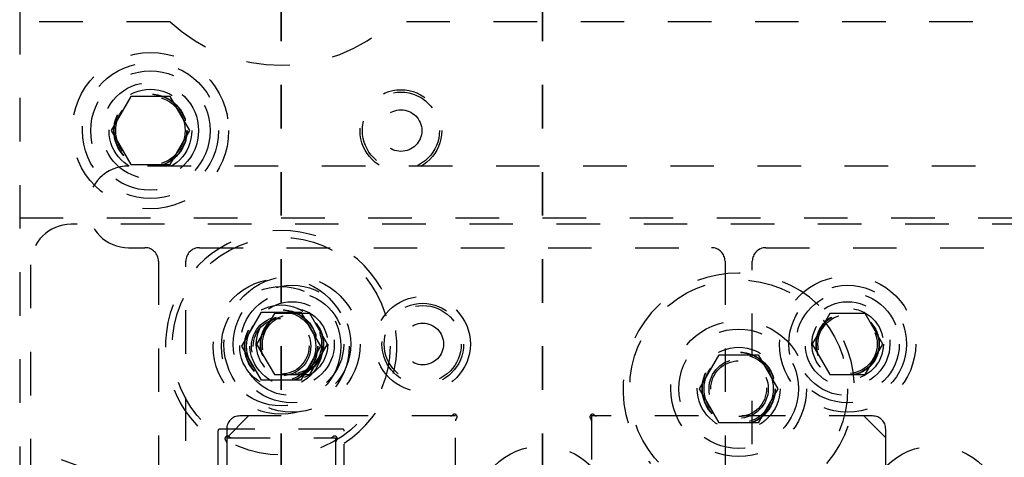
# Model space of a CAD drawing. Header units: inches. Extents: x 1880 to 2363, y -453 to -54.
# Tile 507 of 656: x 1898.18 to 1900.44, y -120.33 to -119.33. Entities that reach past the tile are written whole.
import ezdxf

# ---------------------------------------------------------------- set-up
doc = ezdxf.new("R2010")
doc.units = ezdxf.units.IN
doc.header["$LTSCALE"] = 0.5
doc.header["$MEASUREMENT"] = 0
doc.linetypes.add('HIDDEN', pattern=[0.225, 0.15, -0.075])
doc.linetypes.add('PHANTOM', pattern=[0.25, 0.125, -0.025, 0.025, -0.025, 0.025, -0.025])
doc.layers.add('SID-M-H', color=4, linetype='HIDDEN')

msp = doc.modelspace()

# ---------------------------------------------------------------- linework, layer by layer
at = {"color": 7, "linetype": 'PHANTOM', "lineweight": 35}
for p, q in [((1898.77767, -112.27932), (1898.77767, -129.63932)), ((1899.37767, -112.27932), (1899.37767, -129.63932))]:
    msp.add_line(p, q, dxfattribs=at)
at = {"layer": 'SID-M-H'}
for p, q in [((1898.17767, -117.70932), (1898.17767, -124.20932)), ((1898.52272, -119.33432), (1898.17767, -119.33432)), ((1902.36517, -119.33432), (1899.03262, -119.33432)), ((1898.43256, -119.50619), (1898.38746, -119.58432)), ((1898.52277, -119.50619), (1898.43256, -119.50619)), ((1898.56788, -119.58432), (1898.52277, -119.50619)), ((1898.38746, -119.58432), (1898.43256, -119.66244)), ((1898.52277, -119.66244), (1898.56788, -119.58432)), ((1905.17089, -119.66557), (1898.42767, -119.66557)), ((1898.43256, -119.66244), (1898.52277, -119.66244)), ((1898.17767, -119.78422), (1902.36517, -119.78422)), ((1901.70967, -119.79922), (1898.29567, -119.79922)), ((1898.42767, -119.85307), (1898.46517, -119.85307)), ((1898.59017, -119.85307), (1899.76517, -119.85307)), ((1899.89017, -119.85307), (1903.51517, -119.85307)), ((1898.20267, -119.89222), (1898.20267, -120.35622)), ((1898.49642, -119.88432), (1898.49642, -120.89682)), ((1898.55892, -120.89682), (1898.55892, -119.88432)), ((1899.79642, -119.88432), (1899.79642, -120.50432)), ((1899.85892, -120.50432), (1899.85892, -119.88432)), ((1898.68746, -120.07932), (1898.73256, -120.00119)), ((1898.76207, -120.0039), (1898.72148, -120.07422)), ((1898.73256, -120.00119), (1898.82277, -120.00119)), ((1898.84326, -120.0039), (1898.76207, -120.0039)), ((1898.82277, -120.00119), (1898.86788, -120.07932)), ((1898.88386, -120.07422), (1898.84326, -120.0039)), ((1900.03707, -120.0039), (1899.99648, -120.07422)), ((1900.11826, -120.0039), (1900.03707, -120.0039)), ((1900.15886, -120.07422), (1900.11826, -120.0039)), ((1898.72148, -120.07422), (1898.76207, -120.14453)), ((1898.84326, -120.14453), (1898.88386, -120.07422)), ((1899.99648, -120.07422), (1900.03707, -120.14453)), ((1900.11826, -120.14453), (1900.15886, -120.07422)), ((1898.73256, -120.15744), (1898.68746, -120.07932)), ((1898.86788, -120.07932), (1898.82277, -120.15744)), ((1899.73746, -120.17682), (1899.78256, -120.09869)), ((1899.78256, -120.09869), (1899.87277, -120.09869)), ((1899.87277, -120.09869), (1899.91788, -120.17682)), ((1898.82277, -120.15744), (1898.73256, -120.15744)), ((1898.76207, -120.14453), (1898.84326, -120.14453)), ((1900.03707, -120.14453), (1900.11826, -120.14453)), ((1899.78256, -120.25494), (1899.73746, -120.17682)), ((1899.91788, -120.17682), (1899.87277, -120.25494)), ((1898.70267, -120.23932), (1898.65267, -120.28932)), ((1899.17767, -120.23932), (1898.68267, -120.23932)), ((1899.17767, -120.58932), (1899.17767, -120.23932)), ((1900.13517, -120.23932), (1899.49017, -120.23932)), ((1899.49017, -120.23932), (1899.49017, -121.15932)), ((1899.87277, -120.25494), (1899.78256, -120.25494)), ((1900.16517, -120.28932), (1900.11517, -120.23932)), ((1898.63267, -120.27432), (1898.63267, -120.57932)), ((1898.91767, -120.26932), (1898.63767, -120.26932)), ((1898.65267, -120.26932), (1898.65267, -120.58932)), ((1898.92267, -120.60432), (1898.92267, -120.27432)), ((1900.16517, -121.15932), (1900.16517, -120.26932)), ((1898.65267, -120.28932), (1898.90267, -120.28932)), ((1898.90267, -120.28932), (1898.90267, -120.58932)), ((1898.36751, -120.37432), (1898.20267, -120.31432))]:
    msp.add_line(p, q, dxfattribs=at)
for centre, radius in [((1898.47767, -119.58432), 0.1795), ((1898.47767, -119.58432), 0.156), ((1898.47767, -119.58432), 0.137), ((1898.47767, -119.58432), 0.1105), ((1898.47767, -119.58432), 0.095), ((1898.47767, -119.58432), 0.08397), ((1898.47767, -119.58432), 0.0837), ((1898.47767, -119.58432), 0.08318), ((1898.47767, -119.58432), 0.0795), ((1899.05267, -119.58432), 0.09375), ((1899.05267, -119.58432), 0.0885), ((1899.05267, -119.58432), 0.04775), ((1898.77767, -120.07932), 0.25), ((1898.80267, -120.07422), 0.15625), ((1900.07767, -120.07422), 0.15625), ((1898.77767, -120.07932), 0.156), ((1898.80267, -120.07422), 0.135), ((1899.82767, -120.17682), 0.25), ((1900.07767, -120.07422), 0.135), ((1898.77767, -120.07932), 0.137), ((1898.80267, -120.07422), 0.1186), ((1900.07767, -120.07422), 0.1186), ((1898.77767, -120.07932), 0.095), ((1898.80267, -120.07422), 0.097), ((1899.10267, -120.07422), 0.10938), ((1899.10267, -120.07422), 0.09375), ((1899.10267, -120.07422), 0.0885), ((1900.07767, -120.07422), 0.097), ((1898.77767, -120.07932), 0.08397), ((1898.77767, -120.07932), 0.0837), ((1898.77767, -120.07932), 0.08318), ((1898.77767, -120.07932), 0.0795), ((1898.80267, -120.07422), 0.082), ((1898.80267, -120.07422), 0.07247), ((1898.80267, -120.07422), 0.0722), ((1898.80267, -120.07422), 0.07168), ((1898.80267, -120.07422), 0.068), ((1900.07767, -120.07422), 0.082), ((1900.07767, -120.07422), 0.07247), ((1900.07767, -120.07422), 0.0722), ((1900.07767, -120.07422), 0.07168), ((1900.07767, -120.07422), 0.068), ((1898.77767, -120.07932), 0.068), ((1898.77767, -120.07932), 0.06398), ((1899.10267, -120.07422), 0.04775), ((1899.82767, -120.17682), 0.156), ((1899.82767, -120.17682), 0.137), ((1899.82767, -120.17682), 0.095), ((1899.82767, -120.17682), 0.08397), ((1899.82767, -120.17682), 0.0837), ((1899.82767, -120.17682), 0.08318), ((1899.82767, -120.17682), 0.0795), ((1899.82767, -120.17682), 0.068), ((1899.82767, -120.17682), 0.06398), ((1899.37767, -120.46432), 0.15625), ((1900.27767, -120.46432), 0.15625)]:
    msp.add_circle(centre, radius, dxfattribs=at)
for centre, radius, start, end in [((1898.77767, -119.05932), 0.375, 227.16657, 312.83343), ((1898.42767, -119.75932), 0.09375, 90, 270), ((1898.29567, -119.89222), 0.093, 90, 180), ((1898.77767, -120.07932), 0.2655, 303.10256, 236.89744), ((1898.46517, -119.88432), 0.03125, 0, 90), ((1898.59017, -119.88432), 0.03125, 90, 180), ((1899.76517, -119.88432), 0.03125, 0, 90), ((1899.89017, -119.88432), 0.03125, 90, 180), ((1899.82767, -120.17682), 0.2655, 319.75881, 220.24119), ((1898.68267, -120.26932), 0.03, 90, 180), ((1899.16671, -120.23332), 0.006, 270, 317.40773), ((1899.17554, -120.24144), 0.006, 312.59227, 137.40773), ((1899.18367, -120.25027), 0.006, 132.59227, 180), ((1899.49229, -120.24144), 0.006, 42.59227, 227.40773), ((1899.48417, -120.25027), 0.006, 0, 47.40773), ((1899.50112, -120.23332), 0.006, 222.59227, 270), ((1900.13517, -120.26932), 0.03, 0, 90), ((1898.63767, -120.27432), 0.005, 90, 180), ((1898.91767, -120.27432), 0.005, 0, 90), ((1898.65479, -120.29144), 0.006, 42.59227, 227.40773), ((1898.64667, -120.30027), 0.006, 0, 47.40773), ((1898.66362, -120.28332), 0.006, 222.59227, 270), ((1898.89171, -120.28332), 0.006, 270, 317.40773), ((1898.90054, -120.29144), 0.006, 312.59227, 137.40773), ((1898.90867, -120.30027), 0.006, 132.59227, 180)]:
    msp.add_arc(centre, radius, start, end, dxfattribs=at)

doc.saveas('drawing.dxf')
